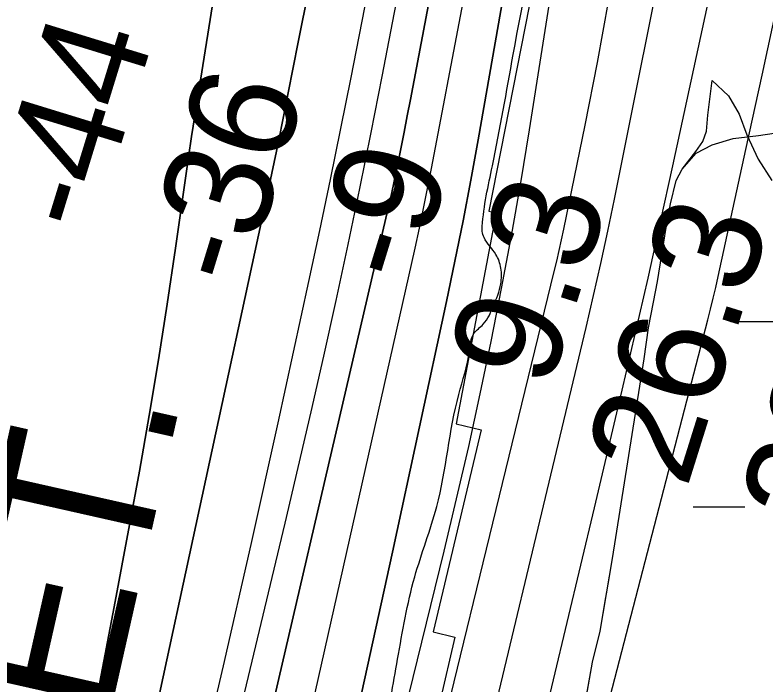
# Model space of a CAD drawing. Extents: x 3297716 to 3335574, y 688621 to 713991.
# Drawn here: x 3323870.3 to 3324336.8, y 698303.9 to 698720.4 of the extents above; entities that cross this region are included whole.
import ezdxf

# ---------------------------------------------------------------- set-up
doc = ezdxf.new("R2010")
doc.units = 0
for name, color, linetype in [('V-RIVR-EDGE', 7, 'Continuous'), ('V-RIVR-RANG', 7, 'Continuous'), ('V-RRAP-RVMT', 7, 'Continuous'), ('V-RRAP-RVMT-IDEN', 7, 'Continuous'), ('V-SITE-VEGE', 7, 'Continuous'), ('V-SURV-IDEN', 7, 'Continuous'), ('V-TOPO-DPTH', 7, 'Continuous'), ('V-TOPO-MAJR', 7, 'Continuous'), ('V-TOPO-MINR', 7, 'Continuous'), ('V-TOPO-WATR', 7, 'Continuous'), ('V-WETL-SWMP', 7, 'Continuous')]:
    doc.layers.add(name, color=color, linetype=linetype)

msp = doc.modelspace()

# ---------------------------------------------------------------- linework, layer by layer
at = {"layer": 'V-RIVR-EDGE'}
msp.add_spline([(3322948.37, 694020.91), (3322949.41, 694024.64), (3322957.6, 694042.46), (3322966.99, 694074.23), (3322979.87, 694110.27), (3322999.01, 694165.67), (3323019.31, 694218.75), (3323047.42, 694293.14), (3323064.99, 694340.8), (3323068.52, 694359.79), (3323070.1, 694370.26), (3323070.9, 694381.5), (3323071.35, 694406.32), (3323072.93, 694416.4), (3323078.77, 694426.86), (3323084.23, 694438.86), (3323087.36, 694448.94), (3323090.11, 694465.61), (3323090.52, 694472.2), (3323089.37, 694480.35), (3323089.39, 694485.39), (3323093.68, 694496.24), (3323102.64, 694510.95), (3323113.52, 694521.39), (3323114.31, 694527.21), (3323113.95, 694538.46), (3323114.76, 694553.58), (3323118.7, 694578), (3323123, 694590.01), (3323131.96, 694609.38), (3323139.74, 694619.44), (3323140.92, 694623.32), (3323134.33, 694627.21), (3323134.34, 694629.93), (3323141.36, 694643.48), (3323147.96, 694650.06), (3323149.15, 694657.81), (3323151.89, 694667.5), (3323156.96, 694681.45), (3323161.66, 694700.83), (3323165.59, 694719.43), (3323168.71, 694729.12), (3323174.95, 694741.13), (3323179.24, 694750.42), (3323184.31, 694763.98), (3323190.15, 694773.66), (3323189.4, 694781.42), (3323190.58, 694787.62), (3323200.33, 694810.09), (3323212.42, 694839.92), (3323221.02, 694868.21), (3323223.78, 694883.72), (3323229.64, 694903.09), (3323232.78, 694917.43), (3323234.75, 694930.61), (3323239.05, 694944.56), (3323242.18, 694953.48), (3323245.7, 694968.98), (3323248.84, 694981.38), (3323256.25, 695000.75), (3323259.37, 695006.95), (3323262.1, 695010.82), (3323260.96, 695021.3), (3323261.37, 695030.6), (3323262.55, 695039.52), (3323266.06, 695047.27), (3323266.46, 695051.92), (3323266.11, 695067.04), (3323267.32, 695083.33), (3323269.69, 695102.71), (3323271.27, 695115.51), (3323274.79, 695125.97), (3323280.23, 695129.83), (3323284.9, 695138.35), (3323287.26, 695149.21), (3323288.84, 695163.55), (3323288.86, 695169.37), (3323285.76, 695172.48), (3323285.77, 695176.74), (3323290.06, 695184.1), (3323291.24, 695191.85), (3323304.11, 695221.68), (3323311.14, 695239.5), (3323319.76, 695275.55), (3323326.06, 695314.31), (3323328.49, 695355.8), (3323328.18, 695389.54), (3323328.99, 695403.5), (3323333.29, 695415.9), (3323336.8, 695424.81), (3323336.82, 695432.18), (3323336.83, 695436.45), (3323334.51, 695438), (3323333.74, 695441.88), (3323334.15, 695448.47), (3323336.09, 695450.8), (3323336.51, 695462.04), (3323334.97, 695467.47), (3323336.54, 695474.06), (3323337.72, 695483.37), (3323338.9, 695489.57), (3323338.93, 695501.59), (3323339.72, 695508.96), (3323344.38, 695509.33), (3323347.51, 695521.74), (3323348.69, 695527.55), (3323352.18, 695529.48), (3323353.75, 695534.13), (3323353.75, 695535.68), (3323351.81, 695536.85), (3323349.51, 695546.16), (3323347.23, 695564.78), (3323348.42, 695576.03), (3323350.76, 695580.29), (3323348.83, 695584.17), (3323346.13, 695590.77), (3323352.4, 695615.96), (3323351.63, 695618.68), (3323350.47, 695619.84), (3323349.73, 695636.13), (3323350.52, 695641.95), (3323355.58, 695646.59), (3323358.32, 695659.38), (3323360.27, 695663.64), (3323363.37, 695663.24), (3323363.36, 695657.43), (3323367.22, 695648.89), (3323370.32, 695649.65), (3323370.74, 695664), (3323374.25, 695670.59), (3323381.25, 695680.26), (3323382.05, 695687.24), (3323388.7, 695710.88), (3323396.52, 695736.46), (3323397.7, 695745.37), (3323398.5, 695753.52), (3323397.74, 695759.33), (3323393.88, 695765.94), (3323394.28, 695773.69), (3323399.35, 695782.6), (3323407.11, 695785.29), (3323417.97, 695785.27), (3323417.98, 695788.76), (3323420.72, 695801.16), (3323422.29, 695809.3), (3323424.64, 695816.66), (3323424.67, 695827.91), (3323425.84, 695831.4), (3323428.56, 695834.1), (3323437.47, 695832.14), (3323439.03, 695835.24), (3323431.68, 695839.53), (3323429.76, 695847.29), (3323429.78, 695857.37), (3323430.59, 695869.78), (3323433.7, 695875.97), (3323435.27, 695879.85), (3323433.73, 695887.61), (3323434.91, 695893.03), (3323438.41, 695898.84), (3323445.8, 695905.81), (3323452.79, 695910.44), (3323454.35, 695912.76), (3323453.2, 695917.42), (3323447.39, 695922.86), (3323447.4, 695927.52), (3323447.42, 695932.17), (3323452.11, 695947.28), (3323456.04, 695967.44), (3323463.06, 695984.49), (3323466.95, 695989.52), (3323475.1, 695994.15), (3323476.28, 695998.03), (3323476.29, 696003.84), (3323479.02, 696010.43), (3323484.86, 696018.95), (3323492.25, 696027.07), (3323500.41, 696034.42), (3323505.87, 696046.82), (3323508.98, 696051.46), (3323516.36, 696056.49), (3323519.48, 696063.07), (3323526.09, 696068.1), (3323531.54, 696076.23), (3323536.21, 696085.52), (3323536.23, 696090.56), (3323531.98, 696097.94), (3323530.44, 696102.21), (3323530.44, 696104.54), (3323533.94, 696106.86), (3323544.08, 696129.32), (3323548.75, 696135.91), (3323553.44, 696149.85), (3323555.4, 696157.99), (3323554.64, 696165.36), (3323556.59, 696170.4), (3323558.15, 696173.89), (3323559.71, 696179.31), (3323566.35, 696195.2), (3323569.86, 696204.88), (3323570.27, 696214.19), (3323571.83, 696217.29), (3323578.04, 696218.05), (3323583.09, 696221.14), (3323583.88, 696229.28), (3323588.56, 696240.9), (3323595.18, 696250.19), (3323599.46, 696254.45), (3323606.44, 696256.76), (3323608.79, 696263.34), (3323619.36, 696304.04), (3323636.95, 696361), (3323653.4, 696425.72), (3323674.53, 696502.84), (3323685.09, 696538.5), (3323701.1, 696582.28), (3323710.87, 696613.67), (3323717.16, 696648.16), (3323723.85, 696687.32), (3323726.23, 696709.8), (3323735.23, 696743.91), (3323756.71, 696803.96), (3323773.91, 696858.99), (3323781.36, 696889.99), (3323782.92, 696896.58), (3323786.03, 696898.9), (3323786.43, 696902), (3323784.88, 696905.11), (3323782.18, 696907.83), (3323782.58, 696913.65), (3323780.64, 696915.59), (3323779.09, 696916.37), (3323779.12, 696925.29), (3323780.32, 696940.8), (3323785.4, 696958.24), (3323787.75, 696967.93), (3323789.69, 696967.53), (3323796.28, 696966.74), (3323797.84, 696969.07), (3323798.24, 696973.72), (3323801.39, 696993.88), (3323801.42, 697006.67), (3323801.47, 697025.29), (3323803.45, 697042.73), (3323803.86, 697051.65), (3323803.87, 697055.14), (3323801.16, 697059.03), (3323800.4, 697062.13), (3323801.95, 697063.68), (3323806.99, 697063.67), (3323807.39, 697067.16), (3323807.42, 697077.63), (3323807.83, 697088.48), (3323810.18, 697098.95), (3323812.53, 697109.03), (3323817.96, 697108.63), (3323823.39, 697109.39), (3323824.56, 697110.94), (3323821.47, 697113.66), (3323821.09, 697116.76), (3323819.92, 697117.54), (3323809.85, 697121.06), (3323809.47, 697122.61), (3323809.47, 697125.71), (3323818.44, 697143.91), (3323821.57, 697156.7), (3323825.45, 697157.47), (3323830.88, 697157.84), (3323833.99, 697159.78), (3323833.99, 697162.1), (3323830.12, 697164.05), (3323823.53, 697164.07), (3323823.15, 697167.17), (3323823.16, 697169.89), (3323825.1, 697171.43), (3323827.81, 697171.81), (3323829.37, 697172.2), (3323830.15, 697174.52), (3323831.71, 697179.17), (3323834.04, 697181.88), (3323834.06, 697187.31), (3323836.42, 697202.04), (3323835.27, 697205.92), (3323827.14, 697210.98), (3323823.27, 697216.03), (3323822.89, 697220.3), (3323824.46, 697224.95), (3323826.8, 697233.86), (3323831.48, 697242.77), (3323836.56, 697259.43), (3323841.27, 697282.69), (3323847.54, 697305.94), (3323851.84, 697323), (3323857.31, 697337.72), (3323865.1, 697352.44), (3323867.84, 697363.68), (3323867.09, 697371.43), (3323864.78, 697379.58), (3323867.14, 697391.99), (3323875.35, 697419.5), (3323883.14, 697434.22), (3323896.77, 697457.45), (3323907.28, 697471.78), (3323915.07, 697484.94), (3323917.82, 697500.06), (3323925.64, 697525.64), (3323933.83, 697546.17), (3323940.08, 697560.89), (3323942.03, 697569.03), (3323946.72, 697581.81), (3323953.35, 697596.53), (3323965.83, 697625.59), (3323975.58, 697647.28), (3323979.11, 697663.17), (3323983.41, 697679.06), (3323992.01, 697703.47), (3323996.7, 697721.69), (3324001.77, 697730.98), (3324007.61, 697740.28), (3324011.53, 697757.72), (3324016.23, 697778.26), (3324014.75, 697805.41), (3324012.86, 697825.58), (3324013.66, 697833.72), (3324020.71, 697864.73), (3324032.9, 697932.56), (3324038.39, 697956.98), (3324042.68, 697965.89), (3324046.58, 697972.47), (3324050.87, 697985.26), (3324055.93, 697991.84), (3324055.94, 697996.11), (3324055.57, 698003.47), (3324056.79, 698026.74), (3324061.14, 698060.47), (3324067.83, 698100.78), (3324075.3, 698139.16), (3324081.55, 698157.37), (3324088.56, 698168.6), (3324090.9, 698174.41), (3324094.81, 698187.58), (3324095.62, 698203.87), (3324097.26, 698239.16), (3324100.45, 698272.11), (3324108.32, 698319.4), (3324118.92, 698370.57), (3324132.6, 698414.36), (3324146.34, 698484.13), (3324153, 698511.26), (3324155.74, 698522.11), (3324161.58, 698527.91), (3324167.81, 698539.14), (3324172.5, 698553.09), (3324172.52, 698562.79), (3324169.44, 698571.32), (3324162.1, 698581.81), (3324160.94, 698585.69), (3324160.95, 698588.8), (3324167.25, 698626.4), (3324180.22, 698695.78), (3324201.79, 698795.78), (3324223.7, 698871.35), (3324235.43, 698911.26), (3324246.75, 698941.1), (3324253.02, 698969.39), (3324262.8, 699002.33), (3324270.2, 699013.56), (3324276.82, 699025.95), (3324280.34, 699038.35), (3324280.37, 699048.05), (3324280, 699057.36), (3324275.75, 699065.12), (3324274.63, 699081.41), (3324272.36, 699101.97), (3324269.69, 699123.31), (3324271.68, 699143.08), (3324274.84, 699166.34), (3324284.62, 699202), (3324289.34, 699227.97), (3324288.99, 699240.76), (3324287.45, 699246.2), (3324284.35, 699249.7), (3324270.41, 699255.55), (3324268.48, 699260.21), (3324271.22, 699271.83), (3324280.53, 699269.87), (3324281.31, 699272.58), (3324283.67, 699285.38), (3324286.43, 699306.7), (3324288.41, 699322.59), (3324292.34, 699342.36), (3324299.38, 699366), (3324314.29, 699434.99), (3324317.79, 699439.64), (3324326.71, 699439.61), (3324329.82, 699441.93), (3324329.83, 699448.14), (3324329.84, 699451.24), (3324334.89, 699455.11), (3324345.38, 699462.06), (3324350.06, 699474.85), (3324350.09, 699488.03), (3324350.12, 699497.34), (3324354.04, 699516.72), (3324362.65, 699545.4), (3324370.46, 699567.09), (3324371.64, 699575.62), (3324363.53, 699587.28), (3324361.21, 699591.55), (3324361.22, 699596.2), (3324361.23, 699600.86), (3324374.91, 699641.93), (3324390.56, 699699.28), (3324404.25, 699747.34), (3324408.99, 699779.51), (3324416.85, 699821.77), (3324421.16, 699839.98), (3324418.87, 699854.34), (3324419.28, 699864.03), (3324419.28, 699866.74), (3324416.96, 699867.91), (3324409.6, 699870.65), (3324408.83, 699872.59), (3324409.61, 699875.69), (3324415.07, 699888.86), (3324417.05, 699903.59), (3324417.07, 699913.29), (3324415.15, 699920.66), (3324412.45, 699924.16), (3324416.75, 699940.82), (3324421.01, 699938.1), (3324424.94, 699958.64), (3324426.96, 699990.05), (3324429.73, 700014.86), (3324433.69, 700045.87), (3324439.59, 700081.15), (3324442.78, 700115.27), (3324446.29, 700122.63), (3324447.08, 700129.22), (3324446.74, 700149.77), (3324449.53, 700177.3), (3324457, 700218.78), (3324465.22, 700252.49), (3324468.77, 700274.98), (3324468.83, 700299.02), (3324471.64, 700338.57), (3324481.49, 700399.43), (3324496.05, 700487.82), (3324505.13, 700552.56), (3324518.17, 700651.03), (3324528.84, 700729.34), (3324548.86, 700827.01), (3324554.75, 700855.69), (3324559.02, 700860.73), (3324565.25, 700868.08), (3324568.38, 700880.09), (3324568.39, 700885.13), (3324563.75, 700891.35), (3324563.38, 700895.23), (3324563.38, 700898.72), (3324568.09, 700920.04), (3324578.25, 700949.87), (3324578.66, 700961.89), (3324576.78, 700982.06), (3324579.56, 701010.37), (3324583.11, 701034.01), (3324587.78, 701040.98), (3324591.28, 701043.69), (3324604.47, 701048.31), (3324610.3, 701052.56), (3324613.03, 701058.76), (3324615.76, 701066.12), (3324624.77, 701101.78), (3324630.73, 701157.61), (3324636.7, 701222.35), (3324632.93, 701263.47), (3324633.79, 701299.15), (3324636.97, 701329.39), (3324647.96, 701383.26), (3324651.11, 701404.2), (3324653.48, 701421.26), (3324659.38, 701453.43), (3324663.72, 701482.89), (3324662.59, 701496.85), (3324663.01, 701509.65), (3324668.1, 701528.25), (3324671.25, 701548.02), (3324672.06, 701564.7), (3324673.28, 701584.47), (3324678.35, 701598.03), (3324681.13, 701624.78), (3324682.33, 701636.8), (3324688.16, 701645.32), (3324695.94, 701653.83), (3324697.12, 701661.97), (3324700.3, 701692.21)], degree=3, dxfattribs=at)
at = {"layer": 'V-RRAP-RVMT'}
for p, q in [((3324190.05, 698725.86), (3324165.04, 698598.21)), ((3324165.04, 698598.21), (3324169.54, 698597.27)), ((3324169.54, 698597.27), (3324144.68, 698465.99)), ((3324144.68, 698465.99), (3324160.23, 698462.24)), ((3324160.23, 698462.24), (3324130.41, 698336.42)), ((3324143.8, 698333.14), (3324114.48, 698206.49)), ((3324130.41, 698336.42), (3324143.8, 698333.14))]:
    msp.add_line(p, q, dxfattribs=at)
at = {"layer": 'V-SITE-VEGE'}
for p, q in [((3324317.02, 698643.39), (3324332.85, 698645.33)), ((3324332.85, 698645.33), (3324342.58, 698646.86)), ((3324304.02, 698639.64), (3324317.02, 698643.39)), ((3324293.94, 698634.45), (3324304.02, 698639.64)), ((3324285.35, 698624.4), (3324293.94, 698634.45)), ((3324281.48, 698617.25), (3324285.35, 698624.4)), ((3324277.92, 698602.92), (3324281.48, 698617.25)), ((3324275.37, 698588.06), (3324277.92, 698602.92)), ((3324270.02, 698554.55), (3324275.37, 698588.06)), ((3324267.39, 698541.62), (3324270.02, 698554.55)), ((3324264.37, 698525.56), (3324267.39, 698541.62)), ((3324261.58, 698506.38), (3324264.37, 698525.56)), ((3324241.96, 698382.08), (3324261.58, 698506.38)), ((3324234.24, 698336.91), (3324241.96, 698382.08)), ((3324229.59, 698317.44), (3324234.24, 698336.91)), ((3324220.63, 698267.54), (3324229.59, 698317.44))]:
    msp.add_line(p, q, dxfattribs=at)
at = {"layer": 'V-TOPO-DPTH'}
for points in [[(3324200.04, 699579.69), (3324095.26, 698969.3), (3324089.49, 698936.02), (3324083.66, 698902.75), (3324077.73, 698869.49), (3324071.74, 698836.25), (3324065.62, 698803.04), (3324059.39, 698769.84), (3324053, 698736.67), (3324046.5, 698703.53), (3324037.1, 698656.13), (3324034.35, 698642.46), (3324031.55, 698628.8), (3324028.69, 698615.15), (3324025.78, 698601.51), (3323952.26, 698261.35)], [(3324200.04, 699579.69), (3324095.26, 698969.3), (3324089.49, 698936.02), (3324083.66, 698902.75), (3324077.73, 698869.49), (3324071.74, 698836.25), (3324065.62, 698803.04), (3324059.39, 698769.84), (3324053, 698736.67), (3324046.5, 698703.53), (3324037.1, 698656.13), (3324034.35, 698642.46), (3324031.55, 698628.8), (3324028.69, 698615.15), (3324025.78, 698601.51), (3323952.26, 698261.35)], [(3324200.08, 699111.32), (3324178.21, 698995.37), (3324156.29, 698879.42), (3324116.26, 698667.86), (3324114.29, 698657.59), (3324112.29, 698647.33), (3324110.24, 698637.08), (3324108.16, 698626.83), (3324104.67, 698609.85), (3324104.3, 698608.1), (3324103.54, 698604.61), (3324103.14, 698602.86), (3323902.7, 697740.52), (3323893.55, 697701.31), (3323884.34, 697662.11), (3323875.06, 697622.92), (3323865.73, 697583.75), (3323850.48, 697520), (3323848.73, 697512.71), (3323846.98, 697505.43), (3323845.22, 697498.14), (3323843.46, 697490.85), (3323778.48, 697223.03)], [(3324200.08, 699111.32), (3324178.21, 698995.37), (3324156.29, 698879.42), (3324116.26, 698667.86), (3324114.29, 698657.59), (3324112.29, 698647.33), (3324110.24, 698637.08), (3324108.16, 698626.83), (3324104.67, 698609.85), (3324104.3, 698608.1), (3324103.54, 698604.61), (3324103.14, 698602.86), (3323902.7, 697740.52), (3323893.55, 697701.31), (3323884.34, 697662.11), (3323875.06, 697622.92), (3323865.73, 697583.75), (3323850.48, 697520), (3323848.73, 697512.71), (3323846.98, 697505.43), (3323845.22, 697498.14), (3323843.46, 697490.85), (3323778.48, 697223.03)], [(3323922.23, 698300.74), (3323932.05, 698351.88), (3323941.6, 698403.07), (3323947.67, 698436.36), (3323953.77, 698470.98), (3323959.6, 698505.65), (3323965.02, 698540.38), (3323970.17, 698575.16), (3323976.38, 698618.9), (3323978.25, 698631.84), (3323980.17, 698644.77), (3323982.15, 698657.69), (3323984.17, 698670.61), (3324036.95, 699001.86), (3324053.32, 699103.66)], [(3324053.32, 699103.66), (3324036.95, 699001.86), (3323984.17, 698670.61), (3323982.15, 698657.69), (3323980.17, 698644.77), (3323978.25, 698631.84), (3323976.38, 698618.9), (3323970.17, 698575.16), (3323965.02, 698540.38), (3323959.6, 698505.65), (3323953.77, 698470.98), (3323947.67, 698436.36), (3323941.6, 698403.07), (3323932.05, 698351.88), (3323922.23, 698300.74)], [(3323821.09, 697194.39), (3323833.03, 697243.85), (3323844.99, 697293.31), (3323856.99, 697342.75), (3323869.02, 697392.19), (3323878.13, 697429.57), (3323885.62, 697460.32), (3323893.11, 697491.06), (3323900.59, 697521.81), (3323908.07, 697552.56), (3324010.76, 697974.8), (3324035.28, 698077.38), (3324059.26, 698180.09), (3324082.42, 698282.98), (3324105.04, 698386), (3324138.68, 698542.13), (3324143.93, 698567.2), (3324148.98, 698592.32), (3324153.74, 698617.49), (3324158.3, 698642.7), (3324204.12, 698904.45), (3324215.24, 698967.81), (3324226.4, 699031.15), (3324237.61, 699094.49)], [(3324237.61, 699094.49), (3324226.4, 699031.15), (3324215.24, 698967.81), (3324204.12, 698904.45), (3324158.3, 698642.7), (3324153.74, 698617.49), (3324148.98, 698592.32), (3324143.93, 698567.2), (3324138.68, 698542.13), (3324105.04, 698386), (3324082.42, 698282.98), (3324059.26, 698180.09), (3324035.28, 698077.38), (3324010.76, 697974.8), (3323908.07, 697552.56), (3323900.59, 697521.81), (3323893.11, 697491.06), (3323885.62, 697460.32), (3323878.13, 697429.57), (3323869.02, 697392.19), (3323856.99, 697342.75), (3323844.99, 697293.31), (3323833.03, 697243.85), (3323821.09, 697194.39)], [(3323982.42, 698239.83), (3324000.1, 698315.25), (3324017.23, 698390.8), (3324033.97, 698466.44), (3324053.13, 698554.54), (3324059.92, 698586.22), (3324066.56, 698617.91), (3324073, 698649.66), (3324079.31, 698681.42), (3324099.69, 698785.83), (3324114.65, 698863.16), (3324129.45, 698940.51), (3324144, 699017.91), (3324158.38, 699095.34)], [(3323982.42, 698239.83), (3324000.1, 698315.25), (3324017.23, 698390.8), (3324033.97, 698466.44), (3324053.13, 698554.54), (3324059.92, 698586.22), (3324066.56, 698617.91), (3324073, 698649.66), (3324079.31, 698681.42), (3324099.69, 698785.83), (3324114.65, 698863.16), (3324129.45, 698940.51), (3324144, 699017.91), (3324158.38, 699095.34)], [(3323997.05, 697704.2), (3324205.74, 698560.66), (3324207.3, 698567.22), (3324208.81, 698573.8), (3324210.26, 698580.39), (3324211.66, 698586.99), (3324225, 698651.74), (3324232.59, 698690.8), (3324239.59, 698729.96), (3324245.69, 698769.27), (3324251.2, 698808.68), (3324258.25, 698863.61), (3324266.96, 698930.54), (3324275.82, 698997.46), (3324284.91, 699064.34)]]:
    msp.add_lwpolyline(points, dxfattribs=at)
at = {"layer": 'V-TOPO-MAJR'}
msp.add_lwpolyline([(3324078.85, 697672.1), (3324301.29, 698530.66), (3324302.98, 698537.36), (3324304.63, 698544.07), (3324306.19, 698550.81), (3324307.7, 698557.55), (3324324.97, 698636.6), (3324335.04, 698682.88), (3324345.07, 698729.17), (3324355.04, 698775.48), (3324364.96, 698821.8), (3324506.14, 699482.93)], dxfattribs=at)
at = {"layer": 'V-TOPO-MINR'}
for points in [[(3323952.26, 698261.35), (3324025.78, 698601.51), (3324028.69, 698615.15), (3324031.55, 698628.8), (3324034.35, 698642.46), (3324037.1, 698656.13), (3324046.5, 698703.53), (3324053, 698736.67), (3324059.39, 698769.84), (3324065.62, 698803.04), (3324071.74, 698836.25), (3324077.73, 698869.49), (3324083.66, 698902.75), (3324089.49, 698936.02), (3324095.26, 698969.3), (3324200.04, 699579.69)], [(3323928.09, 697205.21), (3323939.89, 697247.39), (3323951.52, 697289.6), (3323962.91, 697331.88), (3323974.14, 697374.2), (3323978.24, 697389.82), (3323987.23, 697424.39), (3323996.12, 697458.98), (3324004.87, 697493.61), (3324013.52, 697528.26), (3324161.9, 698128.16), (3324179.4, 698199.46), (3324196.74, 698270.8), (3324213.83, 698342.2), (3324230.76, 698413.64), (3324247.99, 698486.93), (3324256.09, 698521.77), (3324264.05, 698556.64), (3324271.83, 698591.56), (3324279.49, 698626.5), (3324461.03, 699466.2)], [(3323830.47, 697534.64), (3324038.34, 698404.07), (3324046.5, 698438.67), (3324054.52, 698473.31), (3324062.34, 698507.99), (3324070.01, 698542.71), (3324077.45, 698577.47), (3324084.73, 698612.27), (3324091.76, 698647.12), (3324098.62, 698682), (3324126.11, 698824.43), (3324145.43, 698925.11), (3324164.62, 699025.81), (3324183.59, 699126.55)], [(3323919.02, 697496.33), (3324137.21, 698386.68), (3324144.98, 698419.21), (3324152.49, 698451.81), (3324159.63, 698484.49), (3324166.5, 698517.23), (3324172.97, 698550.05), (3324179.14, 698582.92), (3324184.86, 698615.87), (3324190.3, 698648.88), (3324265.04, 699122.83)], [(3323907.76, 697225.78), (3323928.62, 697306.2), (3323958.91, 697425.15), (3323964.24, 697446.2), (3323969.54, 697467.26), (3323974.77, 697488.34), (3323979.96, 697509.43), (3324028.48, 697707.58), (3324057.8, 697827.77), (3324087, 697947.99), (3324116, 698068.25), (3324144.88, 698188.55), (3324225.58, 698525.89), (3324230.22, 698545.8), (3324234.71, 698565.74), (3324238.98, 698585.73), (3324243.1, 698605.75), (3324279.17, 698786.33), (3324299.62, 698896.92), (3324317.93, 699007.82), (3324333.05, 699119.2)], [(3323778.48, 697223.03), (3323843.46, 697490.85), (3323845.22, 697498.14), (3323846.98, 697505.43), (3323848.73, 697512.71), (3323850.48, 697520), (3323865.73, 697583.75), (3323875.06, 697622.92), (3323884.34, 697662.11), (3323893.55, 697701.31), (3323902.7, 697740.52), (3324103.14, 698602.86), (3324103.54, 698604.61), (3324104.3, 698608.1), (3324104.67, 698609.85), (3324108.16, 698626.83), (3324110.24, 698637.08), (3324112.29, 698647.33), (3324114.29, 698657.59), (3324116.26, 698667.86), (3324156.29, 698879.42), (3324178.21, 698995.37), (3324200.08, 699111.32)], [(3324018.37, 698126.94), (3324119.12, 698575.27), (3324121.83, 698587.61), (3324124.46, 698599.96), (3324126.97, 698612.34), (3324129.39, 698624.74), (3324148.3, 698723.97), (3324160.05, 698786.01), (3324171.7, 698848.06), (3324183.21, 698910.15), (3324194.61, 698972.25), (3324203.87, 699022.95), (3324219.89, 699110.4)], [(3324053.32, 699103.66), (3324036.95, 699001.86), (3323984.17, 698670.61), (3323982.15, 698657.69), (3323980.17, 698644.77), (3323978.25, 698631.84), (3323976.38, 698618.9), (3323970.17, 698575.16), (3323965.02, 698540.38), (3323959.6, 698505.65), (3323953.77, 698470.98), (3323947.67, 698436.36), (3323941.6, 698403.07), (3323932.05, 698351.88), (3323922.23, 698300.74)], [(3323982.42, 698239.83), (3324000.1, 698315.25), (3324017.23, 698390.8), (3324033.97, 698466.44), (3324053.13, 698554.54), (3324059.92, 698586.22), (3324066.56, 698617.91), (3324073, 698649.66), (3324079.31, 698681.42), (3324099.69, 698785.83), (3324114.65, 698863.16), (3324129.45, 698940.51), (3324144, 699017.91), (3324158.38, 699095.34)], [(3323997.05, 697704.2), (3324205.74, 698560.66), (3324207.3, 698567.22), (3324208.81, 698573.8), (3324210.26, 698580.39), (3324211.66, 698586.99), (3324225, 698651.74), (3324232.59, 698690.8), (3324239.59, 698729.96), (3324245.69, 698769.27), (3324251.2, 698808.68), (3324258.25, 698863.61), (3324266.96, 698930.54), (3324275.82, 698997.46), (3324284.91, 699064.34)]]:
    msp.add_lwpolyline(points, dxfattribs=at)
at = {"layer": 'V-TOPO-WATR'}
msp.add_lwpolyline([(3323821.09, 697194.39), (3323833.03, 697243.85), (3323844.99, 697293.31), (3323856.99, 697342.75), (3323869.02, 697392.19), (3323878.13, 697429.57), (3323885.62, 697460.32), (3323893.11, 697491.06), (3323900.59, 697521.81), (3323908.07, 697552.56), (3324010.76, 697974.8), (3324035.28, 698077.38), (3324059.26, 698180.09), (3324082.42, 698282.98), (3324105.04, 698386), (3324138.68, 698542.13), (3324143.93, 698567.2), (3324148.98, 698592.32), (3324153.74, 698617.49), (3324158.3, 698642.7), (3324204.12, 698904.45), (3324215.24, 698967.81), (3324226.4, 699031.15), (3324237.61, 699094.49)], dxfattribs=at)
at = {"layer": 'V-WETL-SWMP'}
for p, q in [((3324315.51, 698529.6), (3324415.51, 698529.69)), ((3324292.2, 698414.15), (3324324.2, 698414.18))]:
    msp.add_line(p, q, dxfattribs=at)
msp.add_lwpolyline([(3324220.63, 698267.54), (3324229.59, 698317.44), (3324234.24, 698336.91), (3324237.24, 698354.23), (3324239.79, 698369.69), (3324241.96, 698382.08), (3324261.58, 698506.38), (3324264.37, 698525.56), (3324267.39, 698541.62), (3324270.02, 698554.55), (3324275.37, 698588.06), (3324277.92, 698602.92), (3324281.48, 698617.25), (3324285.35, 698624.4), (3324293.79, 698635.31), (3324298.14, 698641.59), (3324300.42, 698648.07), (3324301.16, 698657.91), (3324303.92, 698679.57), (3324314.1, 698669.99), (3324320.81, 698658.59), (3324325.4, 698645.77), (3324332.62, 698630.67), (3324341.03, 698617.28)], dxfattribs=at)

# ---------------------------------------------------------------- texts
at = {"layer": 'V-RIVR-RANG'}
for s, rotation, p in [('-44', 72.9055, (3323918.58, 698582.19)), ('-36', 72.9055, (3324012.93, 698548.78)), ('-9', 72.9055, (3324118.13, 698550.66)), ('9.3', 72.6183, (3324202.48, 698486.2)), ('26.3', 72.6183, (3324288.06, 698424.85)), ('29.4', 72.6183, (3324383.57, 698395.22))]:
    msp.add_text(s, height=67, rotation=rotation, dxfattribs=at).set_placement(p)
at = {"layer": 'V-RRAP-RVMT-IDEN'}
msp.add_text('REVET.', height=100, rotation=77.2938, dxfattribs=at).set_placement((3323867.75, 698011.01))
at = {"layer": 'V-SURV-IDEN'}
msp.add_text('44+59.7', height=100, rotation=338.7903, dxfattribs=at).set_placement((3324109.88, 698814.59))

doc.saveas('drawing.dxf')
